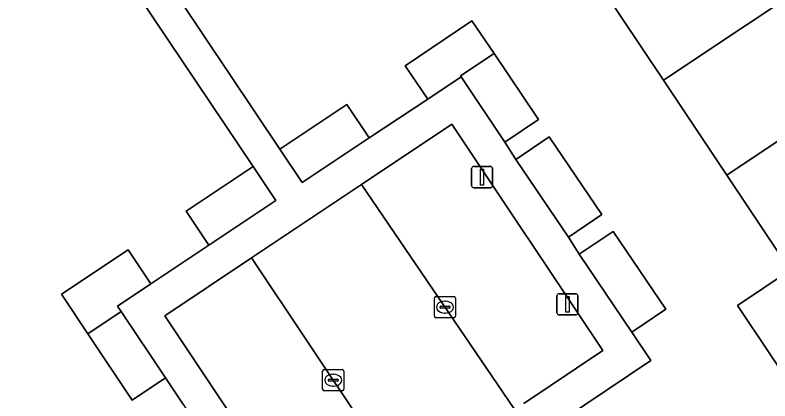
# Model space of a CAD drawing. Extents: x 158352 to 159489, y 383828 to 384603.
# Drawn here: x 158888.63 to 158924.25, y 384364.74 to 384382.96 of the extents above; entities that cross this region are included whole.
import ezdxf

# ---------------------------------------------------------------- set-up
doc = ezdxf.new("R2010")
doc.units = 0
for name, color, linetype in [('IMGEO_Erf', 7, 'Continuous'), ('IMGEO_Kolk', 7, 'Continuous'), ('IMGEO_Lichtmast', 7, 'Continuous'), ('IMGEO_Pand', 7, 'Continuous'), ('IMGEO_Parkeervlak_open', 7, 'Continuous'), ('IMGEO_Rijbaan_lokaal_open', 7, 'Continuous'), ('IMGEO_Voetpad_open', 7, 'Continuous')]:
    doc.layers.add(name, color=color, linetype=linetype)

msp = doc.modelspace()

# ---------------------------------------------------------------- linework, layer by layer
at = {"layer": 'IMGEO_Erf'}
for points in [[(158925.707, 384364.769), (158922.719, 384369.251), (158925.212, 384370.913), (158922.215, 384375.409), (158919.225, 384379.892), (158916.226, 384384.386), (158913.225, 384388.881), (158910.235, 384393.361), (158907.235, 384397.856), (158904.244, 384402.336), (158904.153, 384402.472), (158901.233, 384400.522), (158898.322, 384404.884), (158901.244, 384406.831), (158898.254, 384411.31), (158895.312, 384409.35), (158892.313, 384413.844)], [(158896.582, 384364.553), (158895.721, 384365.834), (158894.145, 384364.784), (158892.064, 384367.911), (158890.82, 384369.778), (158893.965, 384371.876), (158895.035, 384370.271), (158897.771, 384372.094), (158896.701, 384373.695), (158899.861, 384375.807), (158893.169, 384385.804)], [(158895.217, 384385.468), (158901.127, 384376.627), (158904.285, 384378.745), (158905.341, 384377.172), (158908.101, 384378.993), (158907.039, 384380.56), (158910.189, 384382.694), (158911.232, 384381.141), (158913.324, 384378.024), (158911.746, 384376.965), (158912.263, 384376.144), (158913.837, 384377.208), (158916.314, 384373.542), (158914.74, 384372.478), (158915.254, 384371.666), (158916.855, 384372.742), (158919.337, 384369.068), (158917.728, 384367.986), (158918.626, 384366.65), (158914.466, 384363.854)]]:
    msp.add_lwpolyline(points, dxfattribs=at)
at = {"layer": 'IMGEO_Kolk'}
for p, q in [((158908.415, 384368.743), (158908.415, 384369.595)), ((158908.49, 384369.669), (158909.342, 384369.669)), ((158909.416, 384369.595), (158909.416, 384368.743)), ((158908.674, 384369.163), (158908.674, 384369.175)), ((158909.112, 384369.126), (158908.714, 384369.126)), ((158908.717, 384369.212), (158909.115, 384369.212)), ((158908.903, 384369.449), (158908.928, 384369.449)), ((158909.158, 384369.175), (158909.158, 384369.163)), ((158908.926, 384368.889), (158908.901, 384368.889)), ((158909.342, 384368.669), (158908.49, 384368.669)), ((158903.143, 384365.294), (158903.143, 384366.146)), ((158903.218, 384366.22), (158904.07, 384366.22)), ((158903.631, 384366), (158903.656, 384366)), ((158904.144, 384366.146), (158904.144, 384365.294)), ((158903.402, 384365.714), (158903.402, 384365.726)), ((158903.84, 384365.677), (158903.442, 384365.677)), ((158903.445, 384365.763), (158903.843, 384365.763)), ((158903.886, 384365.726), (158903.886, 384365.714)), ((158904.07, 384365.22), (158903.218, 384365.22)), ((158903.654, 384365.44), (158903.629, 384365.44))]:
    msp.add_line(p, q, dxfattribs=at)
for points in [[(158908.415, 384368.743), (158908.415, 384369.595)], [(158908.49, 384369.669), (158909.342, 384369.669)], [(158909.416, 384369.595), (158909.416, 384368.743)], [(158909.342, 384368.669), (158908.49, 384368.669)], [(158903.143, 384365.294), (158903.143, 384366.146)], [(158903.218, 384366.22), (158904.07, 384366.22)], [(158904.144, 384366.146), (158904.144, 384365.294)], [(158904.07, 384365.22), (158903.218, 384365.22)]]:
    msp.add_lwpolyline(points, dxfattribs=at)
for centre, radius, start, end in [((158908.492, 384369.593), 0.0765, 91.552, 178.448), ((158908.492, 384369.593), 0.0765, 91.552, 178.448), ((158909.34, 384369.593), 0.0765, 1.552, 88.448), ((158909.34, 384369.593), 0.0765, 1.552, 88.448), ((158908.714, 384369.172), 0.0403, 85.8775, 175.7526), ((158908.711, 384369.162), 0.0366, 178.938, 274.7102), ((158909.115, 384369.169), 0.043, 264.8664, 352.4533), ((158909.119, 384369.174), 0.0386, 1.7309, 96.639), ((158908.492, 384368.745), 0.0765, 181.552, 268.448), ((158908.492, 384368.745), 0.0765, 181.552, 268.448), ((158909.34, 384368.745), 0.0765, 271.552, 358.448), ((158909.34, 384368.745), 0.0765, 271.552, 358.448), ((158903.22, 384366.144), 0.0765, 91.552, 178.448), ((158903.22, 384366.144), 0.0765, 91.552, 178.448), ((158904.068, 384366.144), 0.0765, 1.552, 88.448), ((158904.068, 384366.144), 0.0765, 1.552, 88.448), ((158903.442, 384365.723), 0.0403, 85.8775, 175.7526), ((158903.439, 384365.713), 0.0366, 178.938, 274.7102), ((158903.843, 384365.72), 0.043, 264.8664, 352.4533), ((158903.847, 384365.725), 0.0386, 1.7309, 96.639), ((158903.22, 384365.296), 0.0765, 181.552, 268.448), ((158903.22, 384365.296), 0.0765, 181.552, 268.448), ((158904.068, 384365.296), 0.0765, 271.552, 358.448), ((158904.068, 384365.296), 0.0765, 271.552, 358.448)]:
    msp.add_arc(centre, radius, start, end, dxfattribs=at)
for centre, major_axis, ratio, start_param, end_param in [((158908.902, 384369.169), (-0.387, 0.002), 0.722429, 4.712389, 7.853982), ((158908.927, 384369.169), (-0.39, 0.002), 0.717154, 1.570796, 4.712389), ((158903.63, 384365.72), (-0.387, 0.002), 0.722429, 4.712389, 7.853982), ((158903.655, 384365.72), (-0.39, 0.002), 0.717154, 1.570796, 4.712389)]:
    msp.add_ellipse(centre, major_axis=major_axis, ratio=ratio, start_param=start_param, end_param=end_param, dxfattribs=at)
at = {"layer": 'IMGEO_Lichtmast'}
for p, q in [((158910.172, 384374.912), (158910.172, 384375.712)), ((158910.172, 384375.712), (158910.172, 384374.912)), ((158910.272, 384375.812), (158911.062, 384375.812)), ((158911.062, 384375.812), (158910.272, 384375.812)), ((158911.162, 384375.712), (158911.162, 384374.912)), ((158911.162, 384374.912), (158911.162, 384375.712)), ((158911.062, 384374.812), (158910.272, 384374.812)), ((158910.272, 384374.812), (158911.062, 384374.812)), ((158914.201, 384368.903), (158914.201, 384369.703)), ((158914.201, 384369.703), (158914.201, 384368.903)), ((158914.301, 384369.803), (158915.091, 384369.803)), ((158915.091, 384369.803), (158914.301, 384369.803)), ((158915.191, 384369.703), (158915.191, 384368.903)), ((158915.191, 384368.903), (158915.191, 384369.703)), ((158915.091, 384368.803), (158914.301, 384368.803)), ((158914.301, 384368.803), (158915.091, 384368.803))]:
    msp.add_line(p, q, dxfattribs=at)
for points in [[(158910.592, 384375.687), (158910.742, 384375.687), (158910.742, 384374.937), (158910.592, 384374.937), (158910.592, 384375.687)], [(158914.621, 384369.678), (158914.771, 384369.678), (158914.771, 384368.928), (158914.621, 384368.928), (158914.621, 384369.678)]]:
    msp.add_lwpolyline(points, dxfattribs=at)
for centre, start, end in [((158910.272, 384375.712), 90, 180), ((158910.272, 384375.712), 90, 180), ((158911.062, 384375.712), 0, 90), ((158911.062, 384375.712), 360, 90), ((158910.272, 384374.912), 180, 270), ((158910.272, 384374.912), 180, 270), ((158911.062, 384374.912), 270, 0), ((158911.062, 384374.912), 270, 0), ((158914.301, 384369.703), 90, 180), ((158914.301, 384369.703), 90, 180), ((158915.091, 384369.703), 0, 90), ((158915.091, 384369.703), 360, 90), ((158914.301, 384368.903), 180, 270), ((158914.301, 384368.903), 180, 270), ((158915.091, 384368.903), 270, 0), ((158915.091, 384368.903), 270, 0)]:
    msp.add_arc(centre, 0.1, start, end, dxfattribs=at)
at = {"layer": 'IMGEO_Pand'}
for points in [[(158916.226, 384384.386), (158919.225, 384379.892), (158927.032, 384385.093), (158924.033, 384389.586)], [(158927.032, 384385.093), (158919.225, 384379.892), (158922.215, 384375.409), (158930.022, 384380.611)], [(158909.681, 384380.042), (158909.649, 384380.09), (158911.232, 384381.141), (158910.189, 384382.694), (158907.039, 384380.56), (158908.101, 384378.993)], [(158909.681, 384380.042), (158911.746, 384376.965), (158913.324, 384378.024), (158911.232, 384381.141), (158909.649, 384380.09)], [(158930.022, 384380.611), (158922.215, 384375.409), (158925.212, 384370.913), (158933.021, 384376.115)], [(158901.127, 384376.627), (158902.183, 384375.053), (158905.341, 384377.172), (158904.285, 384378.745)], [(158914.74, 384372.478), (158916.314, 384373.542), (158913.837, 384377.208), (158912.263, 384376.144)], [(158936.009, 384371.634), (158933.021, 384376.115), (158925.212, 384370.913), (158922.719, 384369.251), (158925.707, 384364.769)], [(158899.861, 384375.807), (158896.701, 384373.695), (158897.771, 384372.094), (158900.931, 384374.206)], [(158917.728, 384367.986), (158919.337, 384369.068), (158916.855, 384372.742), (158915.254, 384371.666)], [(158892.064, 384367.911), (158893.639, 384368.96), (158893.463, 384369.223), (158895.035, 384370.271), (158893.965, 384371.876), (158890.82, 384369.778)], [(158892.064, 384367.911), (158894.145, 384364.784), (158895.721, 384365.834), (158893.639, 384368.96)]]:
    msp.add_lwpolyline(points, close=True, dxfattribs=at)
at = {"layer": 'IMGEO_Parkeervlak_open'}
msp.add_lwpolyline([(158912.635, 384364.626), (158916.36, 384367.13), (158909.241, 384377.809), (158904.978, 384374.963), (158912.416, 384364.021)], dxfattribs=at)
msp.add_lwpolyline([(158910.392, 384355.62), (158899.785, 384371.496), (158895.689, 384368.763), (158904.698, 384355.255), (158906.13, 384353.108), (158909.951, 384355.629)], close=True, dxfattribs=at)
at = {"layer": 'IMGEO_Rijbaan_lokaal_open'}
msp.add_lwpolyline([(158913.667, 384350.862), (158913.918, 384350.377), (158930.394, 384325.677), (158931.876, 384323.389), (158937.193, 384326.934), (158922.844, 384348.434), (158912.416, 384364.021), (158904.978, 384374.963), (158899.785, 384371.496), (158910.392, 384355.62), (158910.579, 384355.479), (158910.715, 384355.229)], dxfattribs=at)
at = {"layer": 'IMGEO_Voetpad_open'}
for points in [[(158887.389, 384394.473), (158889.854, 384390.781), (158890.717, 384389.481), (158893.169, 384385.804), (158899.861, 384375.807), (158900.931, 384374.206), (158897.771, 384372.094), (158895.035, 384370.271), (158893.463, 384369.223), (158893.639, 384368.96), (158895.721, 384365.834), (158896.582, 384364.553), (158899.053, 384360.842), (158900.04, 384359.337), (158902.506, 384355.673), (158903.373, 384354.371), (158904.835, 384352.175), (158898.849, 384348.104), (158893.842, 384344.757), (158894.556, 384343.862), (158910.614, 384354.548)], [(158927.61, 384353.188), (158923.468, 384350.417), (158922.586, 384351.736), (158920.498, 384354.857), (158918.411, 384357.978), (158917.864, 384358.763), (158915.397, 384362.459), (158914.466, 384363.854), (158918.626, 384366.65), (158917.728, 384367.986), (158915.254, 384371.666), (158914.74, 384372.478), (158912.263, 384376.144), (158911.746, 384376.965), (158909.681, 384380.042), (158908.101, 384378.993), (158905.341, 384377.172), (158902.183, 384375.053), (158901.127, 384376.627), (158895.217, 384385.468)], [(158910.715, 384355.229), (158910.579, 384355.479), (158910.392, 384355.62), (158909.951, 384355.629), (158906.13, 384353.108), (158904.698, 384355.255), (158895.689, 384368.763), (158899.785, 384371.496), (158904.978, 384374.963), (158909.241, 384377.809), (158916.36, 384367.13), (158912.635, 384364.626)]]:
    msp.add_lwpolyline(points, dxfattribs=at)

doc.saveas('drawing.dxf')
